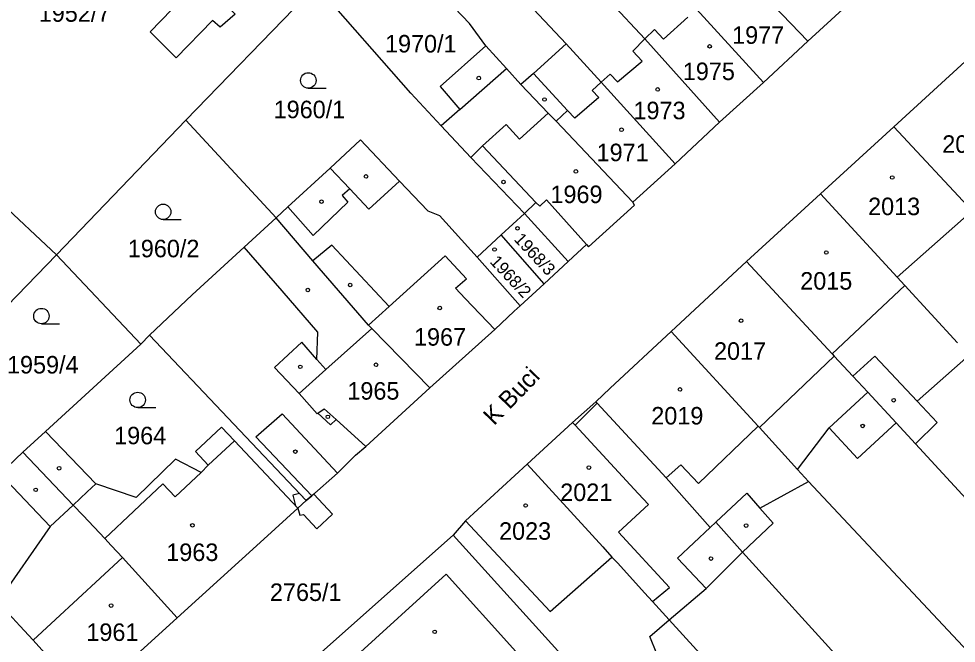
# Model space of a CAD drawing. Extents: x -644096 to -634268, y -1141430 to -1133463.
# Drawn here: x -638051.3 to -637960.2, y -1139053.4 to -1138992.8 of the extents above; entities that cross this region are included whole.
import ezdxf

# ---------------------------------------------------------------- set-up
doc = ezdxf.new("R2010")
doc.units = 0
for name, color, linetype in [('B_Hranice _3D', 7, 'Continuous'), ('M_Svah_Nasyp', 7, 'Continuous'), ('M_Svah_Zarez', 7, 'Continuous'), ('svrsek_osa_sjezdy', 7, 'Continuous'), ('svrsek_osa_terminal_VRT', 7, 'Continuous'), ('svrsek_osa_VRT', 7, 'Continuous'), ('svrsek_popisy_VRT', 7, 'Continuous'), ('terminal_VRT', 7, 'Continuous')]:
    doc.layers.add(name, color=color, linetype=linetype)

msp = doc.modelspace()

# ---------------------------------------------------------------- linework, layer by layer
at = {"layer": 'B_Hranice _3D'}
for points in [[(-638024.65, -1139039.08), (-638024.38, -1139040.11), (-638024.16, -1139040.34), (-638023.37, -1139039.57), (-638024, -1139038.91)], [(-638024.16, -1139040.34), (-638023.98, -1139041.02), (-638023.61, -1139040.93), (-638022.31, -1139042.32), (-638020.81, -1139040.92), (-638022.62, -1139038.98), (-638022.8, -1139039.14), (-638023.37, -1139039.57)]]:
    msp.add_lwpolyline(points, close=True, dxfattribs=at)
at = {"layer": 'M_Svah_Nasyp'}
for p, q in [((-637988.65, -1138994.81), (-637986.3, -1138992.67)), ((-637990.49, -1138994.76), (-637989.55, -1138993.85)), ((-637989.55, -1138993.85), (-637988.65, -1138994.81)), ((-637991.63, -1138995.97), (-637990.49, -1138994.76)), ((-637990.75, -1138996.94), (-637991.63, -1138995.97)), ((-637993.14, -1138998.96), (-637990.75, -1138996.94)), ((-638008.45, -1139001.62), (-638003.91, -1138997.65)), ((-637997.97, -1139001.72), (-638001.28, -1138998.15)), ((-637994.72, -1138998.99), (-637995.6, -1138999.78)), ((-637994.72, -1138998.99), (-637993.84, -1138998.19)), ((-637993.84, -1138998.19), (-637993.14, -1138998.96)), ((-637995.6, -1138999.78), (-637994.93, -1139000.48)), ((-637994.93, -1139000.48), (-637997.28, -1139002.47)), ((-637999.1, -1139002.77), (-637997.97, -1139001.72)), ((-637997.28, -1139002.47), (-637997.97, -1139001.72)), ((-637999.85, -1139001.99), (-638002.63, -1139004.51)), ((-638003.94, -1139003.07), (-638006.23, -1139005.15)), ((-638002.63, -1139004.51), (-638003.94, -1139003.07)), ((-638007.38, -1139006.28), (-638006.23, -1139005.15)), ((-638006.23, -1139005.15), (-638001.06, -1139010.66)), ((-638021.04, -1139007.31), (-638019.13, -1139009.32)), ((-638017.28, -1139011.3), (-638014.31, -1139008.6)), ((-638019.13, -1139009.32), (-638019.86, -1139009.98)), ((-638019.13, -1139009.32), (-638017.28, -1139011.3)), ((-638019.3, -1139010.63), (-638022.69, -1139013.85)), ((-638019.86, -1139009.98), (-638019.3, -1139010.63)), ((-638002.15, -1139011.71), (-638001.06, -1139010.66)), ((-638000.68, -1139011), (-638001.06, -1139010.66)), ((-638000.68, -1139011), (-638000.01, -1139010.41)), ((-638000.01, -1139010.41), (-637996.14, -1139014.74)), ((-638025.13, -1139011.08), (-638022.69, -1139013.85)), ((-637965.98, -1139017.9), (-637958.68, -1139011.48)), ((-638025.69, -1139019.24), (-638029.38, -1139014.99)), ((-638020.86, -1139014.8), (-638022.7, -1139016.33)), ((-638015.3, -1139020.75), (-638020.86, -1139014.8)), ((-638009.86, -1139015.85), (-638015.3, -1139020.75)), ((-638007.79, -1139018.06), (-638009.86, -1139015.85)), ((-638007.95, -1139018.2), (-638007.79, -1139018.06)), ((-638008.85, -1139018.96), (-638007.95, -1139018.2)), ((-638007.91, -1139019.96), (-638008.85, -1139018.96)), ((-637972.3, -1139025.34), (-637965.23, -1139018.71)), ((-638022.24, -1139023.23), (-638025.69, -1139019.24)), ((-638005.05, -1139023), (-638007.91, -1139019.96)), ((-638017.3, -1139022.57), (-638015.3, -1139020.75)), ((-638022.32, -1139025.9), (-638022.24, -1139023.23)), ((-638021.46, -1139026.88), (-638016.99, -1139022.88)), ((-638023.78, -1139024.23), (-638026.43, -1139026.68)), ((-638022.32, -1139025.9), (-638023.78, -1139024.23)), ((-638021.46, -1139026.88), (-638022.32, -1139025.9)), ((-637972.08, -1139025.58), (-637979.35, -1139032.51)), ((-637970.29, -1139027.51), (-637968.15, -1139025.58)), ((-637968.15, -1139025.58), (-637964.03, -1139029.94)), ((-638026.43, -1139026.68), (-638024.05, -1139029.2)), ((-638024.05, -1139029.2), (-638021.46, -1139026.88)), ((-637972.59, -1139032.53), (-637968.84, -1139029.07)), ((-638024.05, -1139029.2), (-638022.29, -1139031.17)), ((-638022.21, -1139031.11), (-638021.61, -1139030.68)), ((-638020.45, -1139031.73), (-638021.61, -1139030.68)), ((-637997.24, -1139032.28), (-637995.11, -1139030.15)), ((-638028.25, -1139033.41), (-638025.68, -1139031.18)), ((-638025.68, -1139031.18), (-638020.32, -1139036.92)), ((-638022.29, -1139031.17), (-638022.21, -1139031.11)), ((-638022.21, -1139031.11), (-638020.99, -1139032.25)), ((-638020.99, -1139032.25), (-638020.45, -1139031.73)), ((-638017.56, -1139034.35), (-638020.45, -1139031.73)), ((-637997.5, -1139032), (-637997.24, -1139032.28)), ((-637997.24, -1139032.28), (-637991.13, -1139038.9)), ((-637979.47, -1139032.38), (-637985.28, -1139037.94)), ((-638022.8, -1139039.14), (-638028.25, -1139033.41)), ((-638030.33, -1139033.78), (-638032.87, -1139036.15)), ((-637988.41, -1139037.39), (-637986.97, -1139036.13)), ((-637985.28, -1139037.94), (-637986.97, -1139036.13)), ((-638036.07, -1139039.23), (-638033.56, -1139036.87)), ((-638044.61, -1139038.74), (-638043.79, -1139037.95)), ((-638037.29, -1139037.98), (-638042.92, -1139043.26)), ((-638036.07, -1139039.23), (-638037.29, -1139037.98)), ((-638045.97, -1139040.05), (-638044.61, -1139038.74)), ((-637991.13, -1139038.9), (-637990.13, -1139039.98)), ((-637983.59, -1139041.69), (-637980.58, -1139038.87)), ((-637980.58, -1139038.87), (-637979.3, -1139040.32)), ((-637990.13, -1139039.98), (-637993.03, -1139042.67)), ((-638048.21, -1139042.12), (-638045.97, -1139040.05)), ((-638007.88, -1139041.55), (-638001.52, -1139048.37)), ((-637988.07, -1139048.04), (-637993.03, -1139042.67)), ((-637984.14, -1139042.2), (-637987.31, -1139045.17)), ((-638041.2, -1139045.12), (-638049.86, -1139053.14)), ((-637999.67, -1139050.36), (-637993.67, -1139045.07)), ((-637987.31, -1139045.17), (-637984.53, -1139048.14)), ((-638018.81, -1139054.94), (-638009.77, -1139046.74)), ((-638009.77, -1139046.74), (-638003, -1139054.23)), ((-637989.73, -1139049.38), (-637988.07, -1139048.04)), ((-638001.52, -1139048.37), (-637999.67, -1139050.36))]:
    msp.add_line(p, q, dxfattribs=at)
at = {"layer": 'M_Svah_Zarez'}
for centre in [(-637984.187, -1138995.499), (-638006.597, -1138998.579), (-637989.227, -1138999.679), (-638000.217, -1139000.659), (-637992.737, -1139003.599), (-638017.547, -1139008.129), (-637997.167, -1139007.639), (-637966.457, -1139008.229), (-638004.197, -1139008.669), (-638021.867, -1139010.579), (-638002.837, -1139013.159), (-638005.067, -1139015.219), (-637972.857, -1139015.509), (-638023.197, -1139019.149), (-638019.087, -1139018.669), (-638010.387, -1139020.899), (-637981.127, -1139022.129), (-638016.577, -1139026.409), (-638023.927, -1139026.609), (-637987.057, -1139028.799), (-637966.317, -1139029.849), (-638021.257, -1139031.459), (-637969.327, -1139032.349), (-638024.407, -1139034.839), (-638047.347, -1139036.449), (-637995.907, -1139036.389), (-638049.617, -1139038.549), (-638002.047, -1139040.069), (-638034.397, -1139041.989), (-637980.647, -1139042.019), (-637984.057, -1139045.219), (-638042.297, -1139049.779), (-638010.877, -1139052.329)]:
    msp.add_circle(centre, 0.175, dxfattribs=at)
at = {"layer": 'svrsek_osa_sjezdy'}
for p, q in [((-638023.153, -1138999.56), (-638021.403, -1138999.56)), ((-638037.243, -1139012.31), (-638035.493, -1139012.31)), ((-638049.063, -1139022.43), (-638047.313, -1139022.43)), ((-638039.713, -1139030.57), (-638037.963, -1139030.57))]:
    msp.add_line(p, q, dxfattribs=at)
for centre in [(-638023.153, -1138998.81), (-638037.243, -1139011.56), (-638049.063, -1139021.68), (-638039.713, -1139029.82)]:
    msp.add_circle(centre, 0.75, dxfattribs=at)
at = {"layer": 'svrsek_osa_terminal_VRT'}
msp.add_arc((-642050.261, -1145189.597), 8802.25, 41.4131519, 75.3170489, dxfattribs=at)
at = {"layer": 'terminal_VRT'}
for p, q in [((-638007.63, -1138985.09), (-637998.11, -1138995.26)), ((-638022.37, -1138989.59), (-638035.04, -1139002.68)), ((-638047.59, -1139015.74), (-638070.41, -1138994.47)), ((-637978.94, -1138999), (-637974.65, -1138995)), ((-637959, -1138996.63), (-637966.3, -1139003.3)), ((-637983.23, -1139002.86), (-637978.94, -1138999)), ((-638035.04, -1139002.68), (-638047.59, -1139015.74)), ((-638035.04, -1139002.68), (-638026.28, -1139012.14)), ((-637987.54, -1139006.89), (-637983.23, -1139002.86)), ((-637966.3, -1139003.3), (-637973.43, -1139009.81)), ((-637966.3, -1139003.3), (-637958.68, -1139011.48)), ((-637991.64, -1139010.61), (-637987.54, -1139006.89)), ((-637973.43, -1139009.81), (-637980.6, -1139016.38)), ((-638004.43, -1139013.8), (-638002.15, -1139011.71)), ((-638002.15, -1139011.71), (-637997.93, -1139016.39)), ((-638006.77, -1139015.95), (-638004.43, -1139013.8)), ((-638000.25, -1139018.55), (-638004.43, -1139013.8)), ((-638058.47, -1139026.95), (-638047.59, -1139015.74)), ((-638039.42, -1139024.41), (-638047.59, -1139015.74)), ((-638002.57, -1139020.68), (-638006.77, -1139015.95)), ((-638000.25, -1139018.55), (-637997.93, -1139016.39)), ((-637980.6, -1139016.38), (-637987.91, -1139023.17)), ((-638002.57, -1139020.68), (-638000.25, -1139018.55)), ((-638039.42, -1139024.41), (-638038.58, -1139023.53)), ((-638023.37, -1139039.57), (-638038.58, -1139023.53)), ((-638048.66, -1139032.88), (-638039.42, -1139024.41)), ((-638017.56, -1139034.35), (-638011.35, -1139028.64)), ((-637966.07, -1139032.06), (-637964.21, -1139034.07)), ((-638050.86, -1139034.9), (-638048.66, -1139032.88)), ((-637964.21, -1139034.07), (-637940.5, -1139059.82)), ((-638053.11, -1139036.98), (-638050.86, -1139034.9)), ((-637975.66, -1139036.56), (-637974.58, -1139037.74)), ((-637974.58, -1139037.74), (-637947.72, -1139066.41)), ((-638024.16, -1139040.34), (-638023.37, -1139039.57)), ((-638009.1, -1139042.96), (-638022.45, -1139054.81)), ((-638009.1, -1139042.96), (-637995.17, -1139058.31)), ((-637980.99, -1139044.61), (-637955.03, -1139073.09)), ((-638044.65, -1139058.92), (-638035.89, -1139050.96)), ((-637988.1, -1139051.17), (-637962.07, -1139079.69))]:
    msp.add_line(p, q, dxfattribs=at)
for points in [[(-638005.91, -1138995.45), (-638007.5, -1138993.27), (-638016.96, -1138983.37), (-638019.97, -1138980.7)], [(-638038.91, -1138989.49), (-638036.13, -1138986.62), (-638032.22, -1138982.64), (-638027.16, -1138987.59), (-638027.92, -1138988.37), (-638027.63, -1138988.65), (-638028.11, -1138989.12), (-638028.39, -1138988.83), (-638031.1, -1138991.56), (-638030.26, -1138992.39), (-638031.71, -1138993.64), (-638032.44, -1138993), (-638035.98, -1138996.61), (-638038.49, -1138994.09), (-638036.4, -1138991.93), (-638038.91, -1138989.49)], [(-637974.65, -1138995), (-637982.07, -1138987.27), (-637984.81, -1138984.42), (-637983.46, -1138983.17), (-637982.43, -1138982.32)], [(-637978.94, -1138999), (-637986.13, -1138991.15), (-637988.85, -1138988.24), (-637989.66, -1138987.37)], [(-637974.65, -1138995), (-637970.85, -1138991.52), (-637966.09, -1138987.23)], [(-638010.25, -1139003.21), (-638013.18, -1139000.06), (-638022.37, -1138989.59)], [(-637983.23, -1139002.86), (-637990.49, -1138994.76), (-637993.81, -1138991.2)], [(-637998.11, -1138995.26), (-638001.28, -1138998.15), (-638002.51, -1138999.19)], [(-637987.54, -1139006.89), (-637994.72, -1138998.99), (-637998.11, -1138995.26)], [(-638005.91, -1138995.45), (-638010.34, -1138999.39), (-638008.45, -1139001.62), (-638010.25, -1139003.21)], [(-638002.51, -1138999.19), (-638003.91, -1138997.65), (-638005.91, -1138995.45)], [(-637991.64, -1139010.61), (-637999.1, -1139002.77), (-637999.85, -1139001.99), (-638002.51, -1138999.19)], [(-638002.15, -1139011.71), (-638007.38, -1139006.28), (-638010.25, -1139003.21)], [(-638026.28, -1139012.14), (-638025.13, -1139011.08), (-638021.04, -1139007.31), (-638018.07, -1139004.57), (-638014.31, -1139008.6), (-638011.55, -1139011.47), (-638010.4, -1139011.91), (-638006.77, -1139015.95)], [(-637973.43, -1139009.81), (-637965.98, -1139017.9), (-637965.23, -1139018.71), (-637960.13, -1139024.29)], [(-637997.93, -1139016.39), (-637996.14, -1139014.74), (-637995.93, -1139014.97), (-637991.48, -1139010.9), (-637991.64, -1139010.61)], [(-638038.58, -1139023.53), (-638034.41, -1139019.62), (-638029.38, -1139014.99), (-638026.28, -1139012.14)], [(-638011.35, -1139028.64), (-638016.99, -1139022.88), (-638017.3, -1139022.57), (-638022.7, -1139016.33), (-638026.28, -1139012.14)], [(-637980.6, -1139016.38), (-637972.3, -1139025.34), (-637972.08, -1139025.58), (-637970.29, -1139027.51), (-637968.84, -1139029.07), (-637966.07, -1139032.06)], [(-638011.35, -1139028.64), (-638005.05, -1139023), (-638003.17, -1139021.22), (-638002.57, -1139020.68)], [(-637987.91, -1139023.17), (-637993.85, -1139028.67), (-637995.24, -1139030)], [(-637987.91, -1139023.17), (-637979.47, -1139032.38), (-637979.35, -1139032.51), (-637975.66, -1139036.56)], [(-637964.21, -1139034.07), (-637962.09, -1139032), (-637964.03, -1139029.94), (-637959.01, -1139025.51)], [(-637995.24, -1139030), (-637997.5, -1139032), (-638001.91, -1139036.05)], [(-637995.24, -1139030), (-637995.11, -1139030.15), (-637988.41, -1139037.39), (-637984.14, -1139042.2), (-637983.59, -1139041.69), (-637980.99, -1139044.61)], [(-638024.16, -1139040.34), (-638030.33, -1139033.78), (-638031.58, -1139032.46), (-638034.1, -1139034.84), (-638032.87, -1139036.15), (-638033.56, -1139036.87), (-638036.03, -1139035.58), (-638039.87, -1139039.3), (-638043.79, -1139037.95), (-638048.66, -1139032.88)], [(-637975.66, -1139036.56), (-637972.59, -1139032.53), (-637969.84, -1139035.51), (-637966.07, -1139032.06)], [(-638020.32, -1139036.92), (-638018.57, -1139035.19), (-638017.56, -1139034.35)], [(-638035.89, -1139050.96), (-638041.2, -1139045.12), (-638041.72, -1139044.55), (-638042.28, -1139043.94), (-638042.92, -1139043.26), (-638045.01, -1139041.05), (-638045.97, -1139040.05), (-638050.86, -1139034.9)], [(-638001.91, -1139036.05), (-638007.88, -1139041.55), (-638009.1, -1139042.96)], [(-638001.91, -1139036.05), (-637995.59, -1139042.96), (-637994.56, -1139044.09), (-637993.67, -1139045.07), (-637993.11, -1139045.68), (-637990.51, -1139048.53), (-637989.73, -1139049.38), (-637988.1, -1139051.17)], [(-638053.11, -1139036.98), (-638048.21, -1139042.12), (-638053.34, -1139049.42), (-638051.16, -1139051.75), (-638049.86, -1139053.14), (-638044.65, -1139058.92)], [(-638023.37, -1139039.57), (-638022.8, -1139039.14), (-638020.32, -1139036.92)], [(-637980.99, -1139044.61), (-637978.01, -1139041.78), (-637979.3, -1139040.32), (-637974.58, -1139037.74)], [(-638035.89, -1139050.96), (-638027.48, -1139043.33), (-638024.16, -1139040.34)], [(-637988.1, -1139051.17), (-637984.53, -1139048.14), (-637980.99, -1139044.61)], [(-637989.68, -1139057.07), (-637988.62, -1139056.16), (-637989.98, -1139052.79), (-637988.1, -1139051.17)]]:
    msp.add_lwpolyline(points, dxfattribs=at)

# ---------------------------------------------------------------- texts
at = {"layer": 'svrsek_osa_VRT'}
for s, p in [('1952/7', (-638049.32, -1138993.115)), ('1977', (-637982.001, -1138995.255)), ('1970/1', (-638015.706, -1138996.095)), ('1975', (-637986.791, -1138998.775)), ('1960/1', (-638026.516, -1139002.475)), ('1973', (-637991.581, -1139002.575)), ('2011', (-637961.601, -1139005.835)), ('1971', (-637995.161, -1139006.645)), ('1969', (-637999.641, -1139010.715)), ('2013', (-637968.8, -1139011.885)), ('1960/2', (-638040.676, -1139015.975)), ('2015', (-637975.391, -1139019.115)), ('1967', (-638012.891, -1139024.555)), ('2017', (-637983.761, -1139025.925)), ('1959/4', (-638052.406, -1139027.255)), ('1965', (-638019.361, -1139029.795)), ('2019', (-637989.851, -1139032.205)), ('1964', (-638042.001, -1139034.125)), ('2021', (-637998.691, -1139039.635)), ('2023', (-638004.631, -1139043.395)), ('1963', (-638036.941, -1139045.455)), ('2765/1', (-638026.876, -1139049.335)), ('1961', (-638044.701, -1139053.215))]:
    msp.add_text(s, height=1.7, dxfattribs=at).set_placement(p)
for s, p in [('1968/3', (-638003.247, -1139014.282)), ('1968/2', (-638005.587, -1139016.462))]:
    msp.add_text(s, height=1.19, rotation=313, dxfattribs=at).set_placement(p)
at = {"layer": 'svrsek_popisy_VRT'}
msp.add_text('K Buci', height=1.7, rotation=46, dxfattribs=at).set_placement((-638005.114, -1139032.366))

doc.saveas('drawing.dxf')
